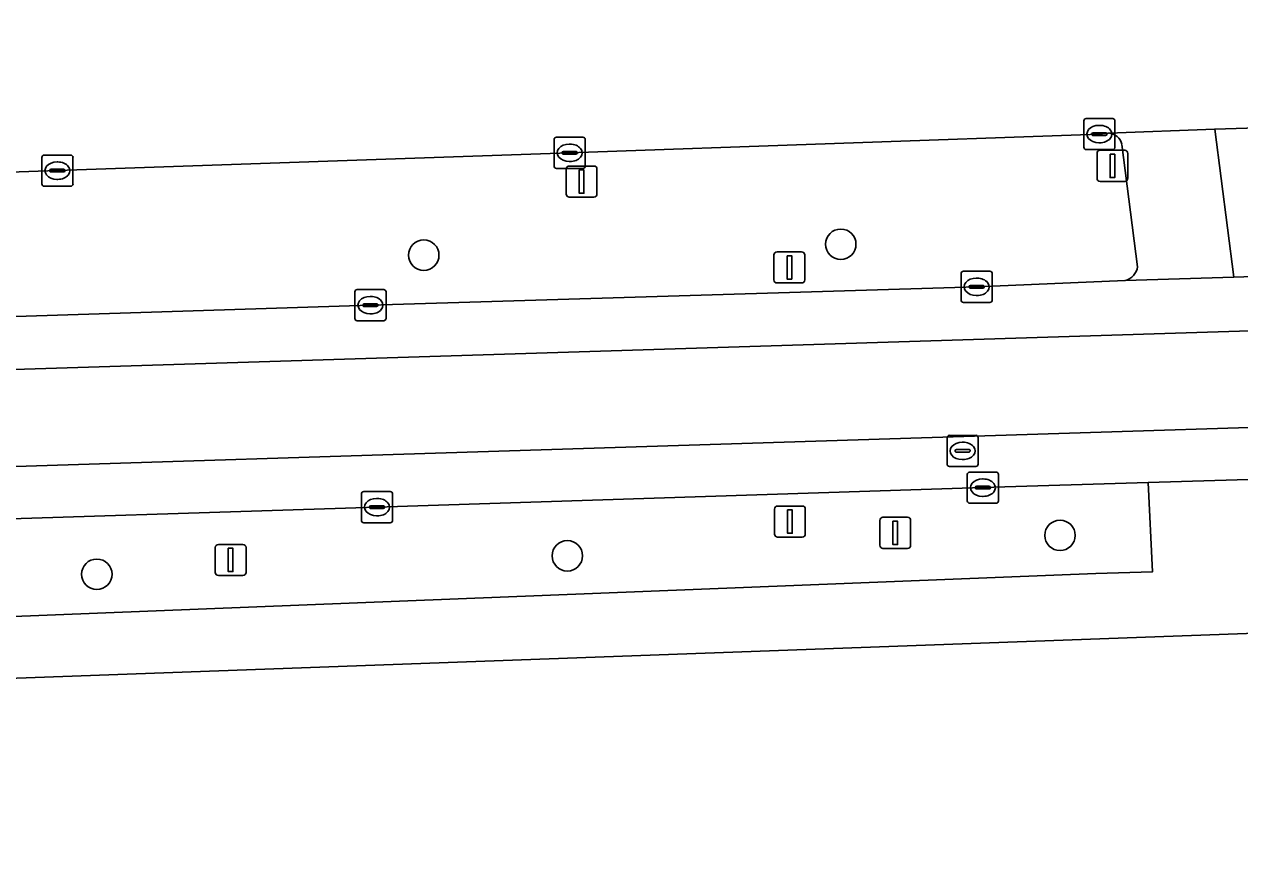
# Model space of a CAD drawing. Extents: x 160554 to 161248, y 385329 to 386506.
# Drawn here: x 160890.06 to 160929.11, y 386436.34 to 386462.77 of the extents above; entities that cross this region are included whole.
import ezdxf

# ---------------------------------------------------------------- set-up
doc = ezdxf.new("R2010")
doc.units = 0
for name, color, linetype in [('IMGEO_Berm_groen', 7, 'Continuous'), ('IMGEO_Boom', 7, 'Continuous'), ('IMGEO_Fietspad_gesloten', 7, 'Continuous'), ('IMGEO_Groenvoorziening', 7, 'Continuous'), ('IMGEO_Kolk', 7, 'Continuous'), ('IMGEO_Lichtmast', 7, 'Continuous'), ('IMGEO_OVBaan_gesloten', 7, 'Continuous'), ('IMGEO_Rijbaan_lokaal_gesloten', 7, 'Continuous'), ('IMGEO_Rijbaan_lokaal_open', 7, 'Continuous'), ('IMGEO_Rioolput', 7, 'Continuous'), ('IMGEO_Verkeersbordpaal', 7, 'Continuous'), ('IMGEO_Verkeersregelinstallatiepaal', 7, 'Continuous'), ('IMGEO_Voetpad_open', 7, 'Continuous')]:
    doc.layers.add(name, color=color, linetype=linetype)

msp = doc.modelspace()

# ---------------------------------------------------------------- linework, layer by layer
at = {"layer": 'IMGEO_Berm_groen'}
for points in [[(160924.9, 386459.274), (160924.605, 386459.241), (160907.581, 386458.638), (160891.121, 386458.065), (160872.596, 386457.423), (160852.127, 386456.713), (160846.133, 386456.55)], [(160925.829, 386454.973), (160925.328, 386458.91)], [(160840.02, 386451.78), (160840.76, 386451.824), (160848.813, 386452.129), (160849.907, 386452.172), (160852.71, 386452.225), (160853.803, 386452.245), (160866.38, 386452.647), (160870.266, 386452.771), (160885.743, 386453.251), (160901.18, 386453.742), (160920.662, 386454.33), (160925.436, 386454.533)], [(160825.769, 386443.57), (160825.259, 386443.557), (160825.332, 386441.461), (160886.196, 386443.598), (160924.485, 386445.112), (160926.308, 386445.166), (160926.175, 386448.04)], [(160926.175, 386448.04), (160920.861, 386447.876), (160901.39, 386447.249), (160885.916, 386446.755), (160870.471, 386446.27), (160853.973, 386445.744), (160852.709, 386445.698), (160837.531, 386445.137), (160834.889, 386445.05), (160834.295, 386445.041)]]:
    msp.add_lwpolyline(points, dxfattribs=at)
for centre, radius, start, end in [((160924.865, 386458.8), 0.476, 13.4189, 85.8209), ((160925.311, 386455.041), 0.523, 283.8786, 352.5801)]:
    msp.add_arc(centre, radius, start, end, dxfattribs=at)
at = {"layer": 'IMGEO_Boom'}
for centre in [(160916.294, 386455.699), (160902.893, 386455.349), (160923.339, 386446.342), (160907.507, 386445.685), (160892.386, 386445.092)]:
    msp.add_circle(centre, 0.489, dxfattribs=at)
at = {"layer": 'IMGEO_Fietspad_gesloten'}
msp.add_lwpolyline([(160931.4, 386459.494), (160928.309, 386459.403), (160928.92, 386454.642), (160934.11, 386454.814)], dxfattribs=at)
at = {"layer": 'IMGEO_Groenvoorziening'}
msp.add_lwpolyline([(160960.041, 386435.154), (160962.332, 386435.242), (160970.895, 386435.378), (160970.895, 386436.703), (160968.056, 386436.703), (160968.056, 386439.167), (160971.006, 386439.167), (160971.006, 386437.437), (160972.339, 386437.466), (160972.126, 386444.713), (160937.591, 386443.488), (160886.276, 386441.629), (160825.373, 386439.458), (160814.834, 386439.093), (160800.419, 386438.624), (160707.062, 386435.203)], dxfattribs=at)
at = {"layer": 'IMGEO_Kolk'}
for p, q in [((160924.104, 386458.815), (160924.104, 386459.667)), ((160924.179, 386459.741), (160925.031, 386459.741)), ((160925.105, 386459.667), (160925.105, 386458.815)), ((160924.363, 386459.235), (160924.363, 386459.247)), ((160924.801, 386459.198), (160924.403, 386459.198)), ((160924.406, 386459.284), (160924.804, 386459.284)), ((160924.592, 386459.521), (160924.617, 386459.521)), ((160924.847, 386459.247), (160924.847, 386459.235)), ((160907.08, 386458.212), (160907.08, 386459.064)), ((160907.155, 386459.138), (160908.007, 386459.138)), ((160907.568, 386458.918), (160907.593, 386458.918)), ((160908.081, 386459.064), (160908.081, 386458.212)), ((160924.615, 386458.961), (160924.59, 386458.961)), ((160890.62, 386457.639), (160890.62, 386458.491)), ((160890.695, 386458.565), (160891.547, 386458.565)), ((160891.621, 386458.491), (160891.621, 386457.639)), ((160907.339, 386458.632), (160907.339, 386458.644)), ((160907.777, 386458.595), (160907.379, 386458.595)), ((160907.382, 386458.681), (160907.78, 386458.681)), ((160907.823, 386458.644), (160907.823, 386458.632)), ((160925.031, 386458.741), (160924.179, 386458.741)), ((160890.879, 386458.059), (160890.879, 386458.071)), ((160891.317, 386458.022), (160890.919, 386458.022)), ((160890.922, 386458.108), (160891.32, 386458.108)), ((160891.108, 386458.345), (160891.133, 386458.345)), ((160891.363, 386458.071), (160891.363, 386458.059)), ((160908.007, 386458.138), (160907.155, 386458.138)), ((160907.591, 386458.358), (160907.566, 386458.358)), ((160891.131, 386457.785), (160891.106, 386457.785)), ((160891.547, 386457.565), (160890.695, 386457.565)), ((160920.161, 386453.904), (160920.161, 386454.756)), ((160920.236, 386454.83), (160921.088, 386454.83)), ((160920.649, 386454.61), (160920.674, 386454.61)), ((160921.162, 386454.756), (160921.162, 386453.904)), ((160900.679, 386453.316), (160900.679, 386454.168)), ((160900.754, 386454.242), (160901.606, 386454.242)), ((160901.68, 386454.168), (160901.68, 386453.316)), ((160920.42, 386454.324), (160920.42, 386454.336)), ((160920.858, 386454.287), (160920.46, 386454.287)), ((160920.463, 386454.373), (160920.861, 386454.373)), ((160920.904, 386454.336), (160920.904, 386454.324)), ((160900.938, 386453.736), (160900.938, 386453.748)), ((160900.981, 386453.785), (160901.379, 386453.785)), ((160901.167, 386454.022), (160901.192, 386454.022)), ((160901.422, 386453.748), (160901.422, 386453.736)), ((160921.088, 386453.83), (160920.236, 386453.83)), ((160920.672, 386454.05), (160920.647, 386454.05)), ((160901.376, 386453.699), (160900.978, 386453.699)), ((160901.19, 386453.462), (160901.165, 386453.462)), ((160901.606, 386453.242), (160900.754, 386453.242)), ((160920.36, 386447.45), (160920.36, 386448.302)), ((160920.435, 386448.376), (160921.287, 386448.376)), ((160921.361, 386448.302), (160921.361, 386447.45)), ((160920.619, 386447.87), (160920.619, 386447.882)), ((160920.662, 386447.919), (160921.06, 386447.919)), ((160920.848, 386448.156), (160920.873, 386448.156)), ((160921.103, 386447.882), (160921.103, 386447.87)), ((160900.889, 386446.823), (160900.889, 386447.675)), ((160900.964, 386447.749), (160901.816, 386447.749)), ((160901.377, 386447.529), (160901.402, 386447.529)), ((160901.89, 386447.675), (160901.89, 386446.823)), ((160921.057, 386447.833), (160920.659, 386447.833)), ((160920.871, 386447.596), (160920.846, 386447.596)), ((160901.148, 386447.243), (160901.148, 386447.255)), ((160901.586, 386447.206), (160901.188, 386447.206)), ((160901.191, 386447.292), (160901.589, 386447.292)), ((160901.632, 386447.255), (160901.632, 386447.243)), ((160921.287, 386447.376), (160920.435, 386447.376)), ((160901.816, 386446.749), (160900.964, 386446.749)), ((160901.4, 386446.969), (160901.375, 386446.969))]:
    msp.add_line(p, q, dxfattribs=at)
for points in [[(160924.104, 386458.815), (160924.104, 386459.667)], [(160924.179, 386459.741), (160925.031, 386459.741)], [(160925.105, 386459.667), (160925.105, 386458.815)], [(160907.08, 386458.212), (160907.08, 386459.064)], [(160907.155, 386459.138), (160908.007, 386459.138)], [(160908.081, 386459.064), (160908.081, 386458.212)], [(160890.62, 386457.639), (160890.62, 386458.491)], [(160890.695, 386458.565), (160891.547, 386458.565)], [(160891.621, 386458.491), (160891.621, 386457.639)], [(160925.031, 386458.741), (160924.179, 386458.741)], [(160908.007, 386458.138), (160907.155, 386458.138)], [(160891.547, 386457.565), (160890.695, 386457.565)], [(160920.161, 386453.904), (160920.161, 386454.756)], [(160920.236, 386454.83), (160921.088, 386454.83)], [(160921.162, 386454.756), (160921.162, 386453.904)], [(160900.679, 386453.316), (160900.679, 386454.168)], [(160900.754, 386454.242), (160901.606, 386454.242)], [(160901.68, 386454.168), (160901.68, 386453.316)], [(160921.088, 386453.83), (160920.236, 386453.83)], [(160901.606, 386453.242), (160900.754, 386453.242)], [(160920.36, 386447.45), (160920.36, 386448.302)], [(160920.435, 386448.376), (160921.287, 386448.376)], [(160921.361, 386448.302), (160921.361, 386447.45)], [(160900.889, 386446.823), (160900.889, 386447.675)], [(160900.964, 386447.749), (160901.816, 386447.749)], [(160901.89, 386447.675), (160901.89, 386446.823)], [(160921.287, 386447.376), (160920.435, 386447.376)], [(160901.816, 386446.749), (160900.964, 386446.749)]]:
    msp.add_lwpolyline(points, dxfattribs=at)
for centre, radius, start, end in [((160924.181, 386459.665), 0.0765, 91.552, 178.448), ((160924.181, 386459.665), 0.0765, 91.552, 178.448), ((160925.029, 386459.665), 0.0765, 1.552, 88.448), ((160925.029, 386459.665), 0.0765, 1.552, 88.448), ((160924.403, 386459.244), 0.0403, 85.8775, 175.7526), ((160924.4, 386459.234), 0.0366, 178.938, 274.7102), ((160924.804, 386459.241), 0.043, 264.8664, 352.4533), ((160924.808, 386459.246), 0.0386, 1.7309, 96.639), ((160907.157, 386459.062), 0.0765, 91.552, 178.448), ((160907.157, 386459.062), 0.0765, 91.552, 178.448), ((160908.005, 386459.062), 0.0765, 1.552, 88.448), ((160908.005, 386459.062), 0.0765, 1.552, 88.448), ((160924.181, 386458.817), 0.0765, 181.552, 268.448), ((160924.181, 386458.817), 0.0765, 181.552, 268.448), ((160925.029, 386458.817), 0.0765, 271.552, 358.448), ((160925.029, 386458.817), 0.0765, 271.552, 358.448), ((160890.697, 386458.489), 0.0765, 91.552, 178.448), ((160890.697, 386458.489), 0.0765, 91.552, 178.448), ((160891.545, 386458.489), 0.0765, 1.552, 88.448), ((160891.545, 386458.489), 0.0765, 1.552, 88.448), ((160907.379, 386458.641), 0.0403, 85.8775, 175.7526), ((160907.376, 386458.631), 0.0366, 178.938, 274.7102), ((160907.78, 386458.638), 0.043, 264.8664, 352.4533), ((160907.784, 386458.643), 0.0386, 1.7309, 96.639), ((160890.919, 386458.068), 0.0403, 85.8775, 175.7526), ((160890.916, 386458.058), 0.0366, 178.938, 274.7102), ((160891.32, 386458.065), 0.043, 264.8664, 352.4533), ((160891.324, 386458.07), 0.0386, 1.7309, 96.639), ((160907.157, 386458.214), 0.0765, 181.552, 268.448), ((160907.157, 386458.214), 0.0765, 181.552, 268.448), ((160908.005, 386458.214), 0.0765, 271.552, 358.448), ((160908.005, 386458.214), 0.0765, 271.552, 358.448), ((160890.697, 386457.641), 0.0765, 181.552, 268.448), ((160890.697, 386457.641), 0.0765, 181.552, 268.448), ((160891.545, 386457.641), 0.0765, 271.552, 358.448), ((160891.545, 386457.641), 0.0765, 271.552, 358.448), ((160920.238, 386454.754), 0.0765, 91.552, 178.448), ((160920.238, 386454.754), 0.0765, 91.552, 178.448), ((160921.086, 386454.754), 0.0765, 1.552, 88.448), ((160921.086, 386454.754), 0.0765, 1.552, 88.448), ((160900.756, 386454.166), 0.0765, 91.552, 178.448), ((160900.756, 386454.166), 0.0765, 91.552, 178.448), ((160901.604, 386454.166), 0.0765, 1.552, 88.448), ((160901.604, 386454.166), 0.0765, 1.552, 88.448), ((160920.46, 386454.333), 0.0403, 85.8775, 175.7526), ((160920.457, 386454.323), 0.0366, 178.938, 274.7102), ((160920.861, 386454.33), 0.043, 264.8664, 352.4533), ((160920.865, 386454.335), 0.0386, 1.7309, 96.639), ((160900.978, 386453.745), 0.0403, 85.8775, 175.7526), ((160900.975, 386453.735), 0.0366, 178.938, 274.7102), ((160901.379, 386453.742), 0.043, 264.8664, 352.4533), ((160901.383, 386453.747), 0.0386, 1.7309, 96.639), ((160920.238, 386453.906), 0.0765, 181.552, 268.448), ((160920.238, 386453.906), 0.0765, 181.552, 268.448), ((160921.086, 386453.906), 0.0765, 271.552, 358.448), ((160921.086, 386453.906), 0.0765, 271.552, 358.448), ((160900.756, 386453.318), 0.0765, 181.552, 268.448), ((160900.756, 386453.318), 0.0765, 181.552, 268.448), ((160901.604, 386453.318), 0.0765, 271.552, 358.448), ((160901.604, 386453.318), 0.0765, 271.552, 358.448), ((160920.437, 386448.3), 0.0765, 91.552, 178.448), ((160920.437, 386448.3), 0.0765, 91.552, 178.448), ((160921.285, 386448.3), 0.0765, 1.552, 88.448), ((160921.285, 386448.3), 0.0765, 1.552, 88.448), ((160920.659, 386447.879), 0.0403, 85.8775, 175.7526), ((160920.656, 386447.869), 0.0366, 178.938, 274.7102), ((160921.06, 386447.876), 0.043, 264.8664, 352.4533), ((160921.064, 386447.881), 0.0386, 1.7309, 96.639), ((160900.966, 386447.673), 0.0765, 91.552, 178.448), ((160900.966, 386447.673), 0.0765, 91.552, 178.448), ((160901.814, 386447.673), 0.0765, 1.552, 88.448), ((160901.814, 386447.673), 0.0765, 1.552, 88.448), ((160901.188, 386447.252), 0.0403, 85.8775, 175.7526), ((160901.185, 386447.242), 0.0366, 178.938, 274.7102), ((160901.589, 386447.249), 0.043, 264.8664, 352.4533), ((160901.593, 386447.254), 0.0386, 1.7309, 96.639), ((160920.437, 386447.452), 0.0765, 181.552, 268.448), ((160920.437, 386447.452), 0.0765, 181.552, 268.448), ((160921.285, 386447.452), 0.0765, 271.552, 358.448), ((160921.285, 386447.452), 0.0765, 271.552, 358.448), ((160900.966, 386446.825), 0.0765, 181.552, 268.448), ((160900.966, 386446.825), 0.0765, 181.552, 268.448), ((160901.814, 386446.825), 0.0765, 271.552, 358.448), ((160901.814, 386446.825), 0.0765, 271.552, 358.448)]:
    msp.add_arc(centre, radius, start, end, dxfattribs=at)
for centre, major_axis, ratio, start_param, end_param in [((160924.591, 386459.241), (-0.387, 0.002), 0.722429, 4.712389, 7.853982), ((160924.616, 386459.241), (-0.39, 0.002), 0.717154, 1.570796, 4.712389), ((160907.567, 386458.638), (-0.387, 0.002), 0.722429, 4.712389, 7.853982), ((160907.592, 386458.638), (-0.39, 0.002), 0.717154, 1.570796, 4.712389), ((160891.107, 386458.065), (-0.387, 0.002), 0.722429, 4.712389, 7.853982), ((160891.132, 386458.065), (-0.39, 0.002), 0.717154, 1.570796, 4.712389), ((160920.648, 386454.33), (-0.387, 0.002), 0.722429, 4.712389, 7.853982), ((160920.673, 386454.33), (-0.39, 0.002), 0.717154, 1.570796, 4.712389), ((160901.166, 386453.742), (-0.387, 0.002), 0.722429, 4.712389, 7.853982), ((160901.191, 386453.742), (-0.39, 0.002), 0.717154, 1.570796, 4.712389), ((160920.847, 386447.876), (-0.387, 0.002), 0.722429, 4.712389, 7.853982), ((160920.872, 386447.876), (-0.39, 0.002), 0.717154, 1.570796, 4.712389), ((160901.376, 386447.249), (-0.387, 0.002), 0.722429, 4.712389, 7.853982), ((160901.401, 386447.249), (-0.39, 0.002), 0.717154, 1.570796, 4.712389)]:
    msp.add_ellipse(centre, major_axis=major_axis, ratio=ratio, start_param=start_param, end_param=end_param, dxfattribs=at)
at = {"layer": 'IMGEO_Lichtmast'}
for p, q in [((160917.548, 386446.023), (160917.548, 386446.823)), ((160917.548, 386446.823), (160917.548, 386446.023)), ((160917.648, 386446.923), (160918.438, 386446.923)), ((160918.438, 386446.923), (160917.648, 386446.923)), ((160918.538, 386446.823), (160918.538, 386446.023)), ((160918.538, 386446.023), (160918.538, 386446.823)), ((160896.192, 386445.151), (160896.192, 386445.951)), ((160896.192, 386445.951), (160896.192, 386445.151)), ((160896.292, 386446.051), (160897.082, 386446.051)), ((160897.082, 386446.051), (160896.292, 386446.051)), ((160897.182, 386445.951), (160897.182, 386445.151)), ((160897.182, 386445.151), (160897.182, 386445.951)), ((160918.438, 386445.923), (160917.648, 386445.923)), ((160917.648, 386445.923), (160918.438, 386445.923)), ((160897.082, 386445.051), (160896.292, 386445.051)), ((160896.292, 386445.051), (160897.082, 386445.051))]:
    msp.add_line(p, q, dxfattribs=at)
for points in [[(160917.968, 386446.798), (160918.118, 386446.798), (160918.118, 386446.048), (160917.968, 386446.048), (160917.968, 386446.798)], [(160896.612, 386445.926), (160896.762, 386445.926), (160896.762, 386445.176), (160896.612, 386445.176), (160896.612, 386445.926)]]:
    msp.add_lwpolyline(points, dxfattribs=at)
for centre, start, end in [((160917.648, 386446.823), 90, 180), ((160917.648, 386446.823), 90, 180), ((160918.438, 386446.823), 0, 90), ((160918.438, 386446.823), 360, 90), ((160896.292, 386445.951), 90, 180), ((160896.292, 386445.951), 90, 180), ((160897.082, 386445.951), 0, 90), ((160897.082, 386445.951), 360, 90), ((160917.648, 386446.023), 180, 270), ((160917.648, 386446.023), 180, 270), ((160918.438, 386446.023), 270, 0), ((160918.438, 386446.023), 270, 0), ((160896.292, 386445.151), 180, 270), ((160896.292, 386445.151), 180, 270), ((160897.082, 386445.151), 270, 0), ((160897.082, 386445.151), 270, 0)]:
    msp.add_arc(centre, 0.1, start, end, dxfattribs=at)
at = {"layer": 'IMGEO_OVBaan_gesloten'}
msp.add_lwpolyline([(160838.092, 386456.3), (160838.335, 386456.31), (160846.133, 386456.55), (160852.127, 386456.713), (160872.596, 386457.423), (160891.121, 386458.065), (160907.581, 386458.638), (160924.605, 386459.241), (160924.9, 386459.274), (160928.309, 386459.403), (160931.4, 386459.494), (160944.041, 386459.932), (160962.363, 386460.562), (160962.669, 386460.579), (160966.998, 386460.695), (160967.863, 386460.736), (160986.838, 386461.411), (161005.311, 386462.05), (161025.781, 386462.756), (161025.819, 386462.757), (161025.581, 386469.385)], dxfattribs=at)
at = {"layer": 'IMGEO_Rijbaan_lokaal_gesloten'}
msp.add_lwpolyline([(160934.11, 386454.814), (160928.92, 386454.642), (160925.436, 386454.533), (160920.662, 386454.33), (160901.18, 386453.742), (160885.743, 386453.251), (160870.266, 386452.771), (160866.38, 386452.647), (160853.803, 386452.245), (160852.71, 386452.225), (160852.696, 386450.515), (160914.745, 386452.456), (160968.089, 386454.126)], dxfattribs=at)
msp.add_lwpolyline([(160949.769, 386448.768), (160962.771, 386449.179), (160967.01, 386449.301), (160967.167, 386449.316), (160977.951, 386449.648), (160977.958, 386451.373), (160953.521, 386450.568), (160901.237, 386448.921), (160852.696, 386447.375), (160852.687, 386446.189), (160852.709, 386445.698), (160853.973, 386445.744), (160870.471, 386446.27), (160885.916, 386446.755), (160901.39, 386447.249), (160920.861, 386447.876), (160926.175, 386448.04), (160930.106, 386448.161), (160937.326, 386448.383)], close=True, dxfattribs=at)
at = {"layer": 'IMGEO_Rijbaan_lokaal_open'}
msp.add_lwpolyline([(160953.521, 386450.568), (160977.958, 386451.373), (160977.884, 386454.459), (160977.113, 386454.414), (160968.089, 386454.126), (160914.745, 386452.456), (160852.696, 386450.515), (160852.71, 386452.225), (160849.907, 386452.172), (160848.813, 386452.129), (160848.661, 386452.071), (160848.499, 386452.009), (160841.687, 386448.669), (160835.715, 386445.741), (160834.902, 386445.264), (160834.889, 386445.05), (160837.531, 386445.137), (160852.709, 386445.698), (160852.687, 386446.189), (160852.696, 386447.375), (160901.237, 386448.921)], close=True, dxfattribs=at)
at = {"layer": 'IMGEO_Rioolput'}
for p, q in [((160919.708, 386448.631), (160919.708, 386449.483)), ((160919.783, 386449.557), (160920.635, 386449.557)), ((160920.709, 386449.483), (160920.709, 386448.631)), ((160919.967, 386449.051), (160919.967, 386449.063)), ((160920.01, 386449.1), (160920.408, 386449.1)), ((160920.196, 386449.337), (160920.221, 386449.337)), ((160920.451, 386449.063), (160920.451, 386449.051)), ((160920.405, 386449.014), (160920.007, 386449.014)), ((160920.219, 386448.777), (160920.194, 386448.777)), ((160920.635, 386448.557), (160919.783, 386448.557))]:
    msp.add_line(p, q, dxfattribs=at)
for points in [[(160919.708, 386448.631), (160919.708, 386449.483)], [(160919.783, 386449.557), (160920.635, 386449.557)], [(160920.709, 386449.483), (160920.709, 386448.631)], [(160920.635, 386448.557), (160919.783, 386448.557)]]:
    msp.add_lwpolyline(points, dxfattribs=at)
for centre, radius, start, end in [((160919.785, 386449.481), 0.0765, 91.552, 178.448), ((160919.785, 386449.481), 0.0765, 91.552, 178.448), ((160920.633, 386449.481), 0.0765, 1.552, 88.448), ((160920.633, 386449.481), 0.0765, 1.552, 88.448), ((160920.007, 386449.06), 0.0403, 85.8775, 175.7526), ((160920.004, 386449.05), 0.0366, 178.938, 274.7102), ((160920.408, 386449.057), 0.043, 264.8664, 352.4533), ((160920.412, 386449.062), 0.0386, 1.7309, 96.639), ((160919.785, 386448.633), 0.0765, 181.552, 268.448), ((160919.785, 386448.633), 0.0765, 181.552, 268.448), ((160920.633, 386448.633), 0.0765, 271.552, 358.448), ((160920.633, 386448.633), 0.0765, 271.552, 358.448)]:
    msp.add_arc(centre, radius, start, end, dxfattribs=at)
for centre, major_axis, ratio, start_param, end_param in [((160920.195, 386449.057), (-0.387, 0.002), 0.722429, 4.712389, 7.853982), ((160920.22, 386449.057), (-0.39, 0.002), 0.717154, 1.570796, 4.712389)]:
    msp.add_ellipse(centre, major_axis=major_axis, ratio=ratio, start_param=start_param, end_param=end_param, dxfattribs=at)
at = {"layer": 'IMGEO_Verkeersbordpaal'}
for p, q in [((160907.47, 386457.314), (160907.47, 386458.114)), ((160907.47, 386458.114), (160907.47, 386457.314)), ((160907.57, 386458.214), (160908.36, 386458.214)), ((160908.36, 386458.214), (160907.57, 386458.214)), ((160908.46, 386458.114), (160908.46, 386457.314)), ((160908.46, 386457.314), (160908.46, 386458.114)), ((160908.36, 386457.214), (160907.57, 386457.214)), ((160907.57, 386457.214), (160908.36, 386457.214)), ((160914.146, 386454.554), (160914.146, 386455.354)), ((160914.146, 386455.354), (160914.146, 386454.554)), ((160914.246, 386455.454), (160915.036, 386455.454)), ((160915.036, 386455.454), (160914.246, 386455.454)), ((160915.136, 386455.354), (160915.136, 386454.554)), ((160915.136, 386454.554), (160915.136, 386455.354)), ((160915.036, 386454.454), (160914.246, 386454.454)), ((160914.246, 386454.454), (160915.036, 386454.454)), ((160914.164, 386446.384), (160914.164, 386447.184)), ((160914.164, 386447.184), (160914.164, 386446.384)), ((160914.264, 386447.284), (160915.054, 386447.284)), ((160915.054, 386447.284), (160914.264, 386447.284)), ((160915.154, 386447.184), (160915.154, 386446.384)), ((160915.154, 386446.384), (160915.154, 386447.184)), ((160915.054, 386446.284), (160914.264, 386446.284)), ((160914.264, 386446.284), (160915.054, 386446.284))]:
    msp.add_line(p, q, dxfattribs=at)
for points in [[(160907.89, 386458.089), (160908.04, 386458.089), (160908.04, 386457.339), (160907.89, 386457.339), (160907.89, 386458.089)], [(160914.566, 386455.329), (160914.716, 386455.329), (160914.716, 386454.579), (160914.566, 386454.579), (160914.566, 386455.329)], [(160914.584, 386447.159), (160914.734, 386447.159), (160914.734, 386446.409), (160914.584, 386446.409), (160914.584, 386447.159)]]:
    msp.add_lwpolyline(points, dxfattribs=at)
for centre, start, end in [((160907.57, 386458.114), 90, 180), ((160907.57, 386458.114), 90, 180), ((160908.36, 386458.114), 0, 90), ((160908.36, 386458.114), 360, 90), ((160907.57, 386457.314), 180, 270), ((160907.57, 386457.314), 180, 270), ((160908.36, 386457.314), 270, 0), ((160908.36, 386457.314), 270, 0), ((160914.246, 386455.354), 90, 180), ((160914.246, 386455.354), 90, 180), ((160915.036, 386455.354), 0, 90), ((160915.036, 386455.354), 360, 90), ((160914.246, 386454.554), 180, 270), ((160914.246, 386454.554), 180, 270), ((160915.036, 386454.554), 270, 0), ((160915.036, 386454.554), 270, 0), ((160914.264, 386447.184), 90, 180), ((160914.264, 386447.184), 90, 180), ((160915.054, 386447.184), 0, 90), ((160915.054, 386447.184), 360, 90), ((160914.264, 386446.384), 180, 270), ((160914.264, 386446.384), 180, 270), ((160915.054, 386446.384), 270, 0), ((160915.054, 386446.384), 270, 0)]:
    msp.add_arc(centre, 0.1, start, end, dxfattribs=at)
at = {"layer": 'IMGEO_Verkeersregelinstallatiepaal'}
for p, q in [((160924.53, 386457.818), (160924.53, 386458.618)), ((160924.53, 386458.618), (160924.53, 386457.818)), ((160924.63, 386458.718), (160925.42, 386458.718)), ((160925.42, 386458.718), (160924.63, 386458.718)), ((160925.52, 386458.618), (160925.52, 386457.818)), ((160925.52, 386457.818), (160925.52, 386458.618)), ((160925.42, 386457.718), (160924.63, 386457.718)), ((160924.63, 386457.718), (160925.42, 386457.718))]:
    msp.add_line(p, q, dxfattribs=at)
msp.add_lwpolyline([(160924.95, 386458.593), (160925.1, 386458.593), (160925.1, 386457.843), (160924.95, 386457.843), (160924.95, 386458.593)], dxfattribs=at)
for centre, start, end in [((160924.63, 386458.618), 90, 180), ((160924.63, 386458.618), 90, 180), ((160925.42, 386458.618), 0, 90), ((160925.42, 386458.618), 360, 90), ((160924.63, 386457.818), 180, 270), ((160924.63, 386457.818), 180, 270), ((160925.42, 386457.818), 270, 0), ((160925.42, 386457.818), 270, 0)]:
    msp.add_arc(centre, 0.1, start, end, dxfattribs=at)
at = {"layer": 'IMGEO_Voetpad_open'}
for points in [[(160928.309, 386459.403), (160924.9, 386459.274)], [(160925.436, 386454.533), (160928.92, 386454.642), (160928.309, 386459.403)], [(160925.328, 386458.91), (160925.829, 386454.973)], [(160971.853, 386446.687), (160931.965, 386445.388), (160930.229, 386445.311), (160930.106, 386448.161), (160926.175, 386448.04), (160926.308, 386445.166), (160924.485, 386445.112), (160886.196, 386443.598), (160825.332, 386441.461)], [(160825.373, 386439.458), (160886.276, 386441.629), (160937.591, 386443.488), (160972.126, 386444.713)]]:
    msp.add_lwpolyline(points, dxfattribs=at)
for centre, radius, start, end in [((160924.865, 386458.8), 0.476, 13.4189, 85.8209), ((160925.311, 386455.041), 0.523, 283.8786, 352.5801)]:
    msp.add_arc(centre, radius, start, end, dxfattribs=at)

doc.saveas('drawing.dxf')
